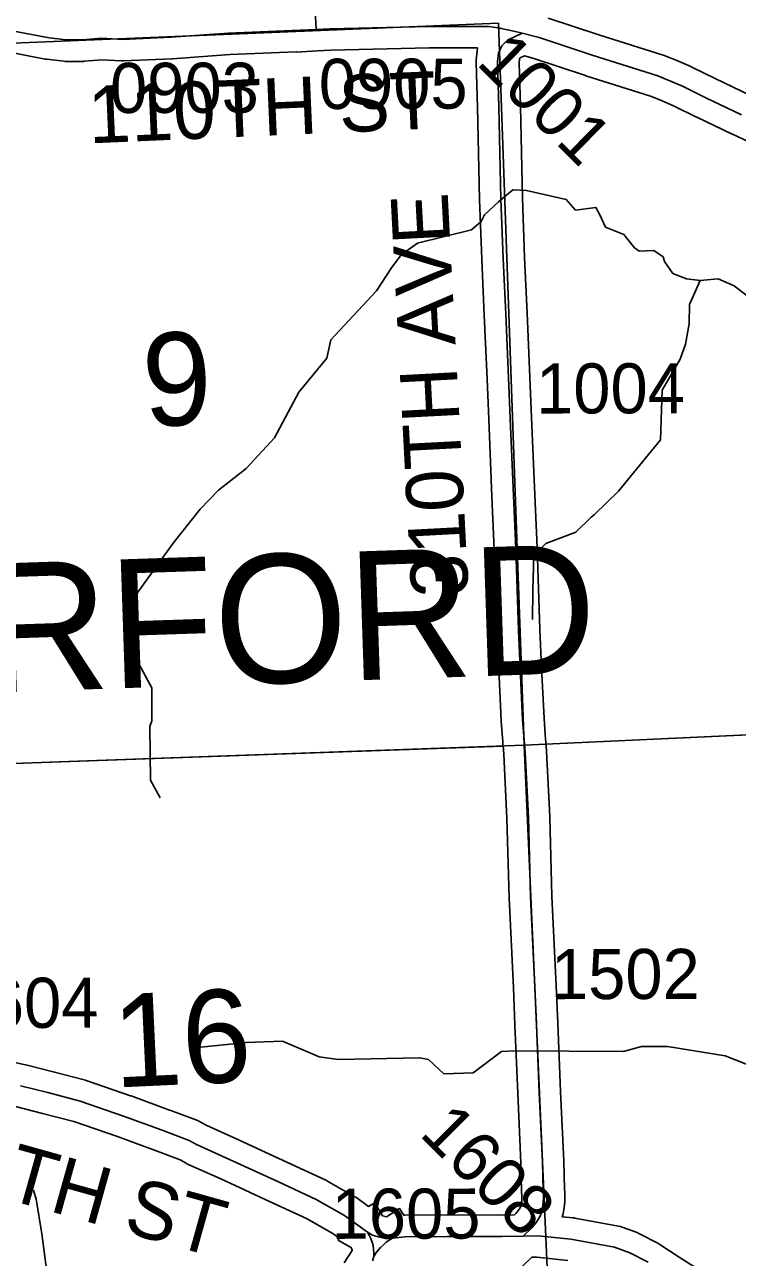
# Model space of a CAD drawing. Extents: x 128.7 to 185.5, y -21.4 to 12.6.
# Drawn here: x 154.114 to 155.111, y 2.27 to 3.993 of the extents above; entities that cross this region are included whole.
import ezdxf

# ---------------------------------------------------------------- set-up
doc = ezdxf.new("R2010")
doc.units = 0
for name, color, linetype in [('tdCoHydroRiver', 7, 'Continuous'), ('tdCoSecRdNmbr', 7, 'Continuous'), ('tdCoSecRdTxt', 7, 'Continuous'), ('tdCoSecRteBand', 7, 'Continuous'), ('tdCoSecRteCL', 7, 'Continuous'), ('tdCoSectLine', 7, 'Continuous'), ('tdCoSectLinePart', 7, 'Continuous'), ('tdCoSectNmbr', 7, 'Continuous'), ('tdCoSurfGravel', 7, 'Continuous'), ('tdCoTwpNameTxt', 7, 'Continuous')]:
    doc.layers.add(name, color=color, linetype=linetype)

msp = doc.modelspace()

# ---------------------------------------------------------------- linework, layer by layer
at = {"layer": 'tdCoHydroRiver'}
for points in [[(154.303, 2.9124), (154.2896, 2.9374), (154.2886, 3.0123), (154.2915, 3.0203), (154.2916, 3.0665), (154.2597, 3.1244), (154.2552, 3.1625), (154.2638, 3.1883), (154.3212, 3.2683), (154.359, 3.3161), (154.3849, 3.3426), (154.4234, 3.3729), (154.4629, 3.4159), (154.497, 3.4794), (154.5365, 3.5272), (154.5419, 3.5526), (154.5479, 3.5591), (154.6057, 3.6212), (154.6267, 3.6535), (154.6403, 3.6714), (154.6633, 3.688), (154.7385, 3.7065), (154.7523, 3.718), (154.7567, 3.7276), (154.7765, 3.7457), (154.7965, 3.7622), (154.8155, 3.7613), (154.8712, 3.7491), (154.8843, 3.7338), (154.9126, 3.7379), (154.9177, 3.7286), (154.9262, 3.71), (154.9518, 3.6999), (154.9667, 3.6814), (154.9732, 3.6769), (154.9937, 3.6777), (155.0066, 3.6687), (155.0084, 3.6624), (155.0201, 3.6455), (155.0393, 3.6382), (155.0583, 3.6358), (155.0835, 3.6382), (155.106, 3.628), (155.1612, 3.5858)], [(155.0583, 3.6358), (155.0438, 3.6021), (155.0431, 3.5752), (155.0378, 3.5466), (155.0307, 3.5258), (155.0054, 3.4823), (155.0031, 3.4128), (154.9441, 3.3412), (154.9105, 3.3084), (154.9059, 3.3051), (154.8846, 3.2838), (154.8425, 3.2681), (154.8257, 3.2517), (154.8243, 3.2027), (154.8242, 3.1617)], [(154.3514, 2.5633), (154.4237, 2.5706), (154.4742, 2.5724), (154.5255, 2.5506), (154.5524, 2.5468), (154.666, 2.5493), (154.6787, 2.5466), (154.6999, 2.5268), (154.7409, 2.5283), (154.7808, 2.5581), (154.7998, 2.5588), (154.9513, 2.5579), (154.9763, 2.5652), (155.0126, 2.5649), (155.0935, 2.552), (155.1896, 2.5144)], [(154.1262, 2.3643), (154.1298, 2.3518), (154.1377, 2.3032), (154.1505, 2.2074)]]:
    msp.add_lwpolyline(points, dxfattribs=at)
at = {"layer": 'tdCoSecRteBand'}
for points in [[(154.846, 4.0025), (154.9168, 3.9791), (155.0083, 3.9503), (155.0095, 3.9499), (155.0106, 3.9494), (155.0251, 3.9435), (155.0255, 3.9434), (155.0259, 3.9432), (155.0456, 3.9346), (155.0461, 3.9344), (155.0467, 3.9341), (155.0796, 3.9181), (155.129, 3.8945)], [(154.6196, 2.3271), (154.6379, 2.3385), (154.6438, 2.329), (154.644, 2.329), (154.6455, 2.3291), (154.7044, 2.3296), (154.7046, 2.3296), (154.7048, 2.3296), (154.7806, 2.3293), (154.799, 2.3298), (154.8008, 2.3314), (154.8045, 2.3364), (154.8072, 2.3403), (154.8072, 2.3405), (154.8081, 2.3438), (154.8087, 2.3471), (154.8091, 2.3504), (154.8093, 2.3538), (154.8092, 2.3572), (154.8088, 2.3616), (154.8088, 2.3624), (154.8088, 2.3633), (154.8078, 2.4025), (154.8033, 2.4996), (154.8033, 2.4996), (154.8033, 2.4997), (154.7994, 2.5949), (154.7972, 2.6471), (154.7913, 2.7728), (154.7913, 2.7731), (154.7912, 2.7734), (154.7883, 2.8838), (154.7839, 2.9735), (154.7828, 2.9851), (154.7827, 2.9859), (154.7826, 2.9866), (154.7824, 2.992), (154.7821, 2.9964), (154.7802, 3.0196), (154.7802, 3.0201), (154.7802, 3.0206), (154.7767, 3.0918), (154.7767, 3.092), (154.7767, 3.0921), (154.7745, 3.1456), (154.7745, 3.1457), (154.7745, 3.1458), (154.7705, 3.2596), (154.7673, 3.3337), (154.7627, 3.4417), (154.7627, 3.4417), (154.7627, 3.4418), (154.7604, 3.4982), (154.7565, 3.5874), (154.753, 3.6651), (154.753, 3.6652), (154.753, 3.6653), (154.7498, 3.7489), (154.7498, 3.7491), (154.7498, 3.7494), (154.7471, 3.8777), (154.7451, 3.9402), (154.7451, 3.9422), (154.7453, 3.9441), (154.7465, 3.9564), (154.7469, 3.9608), (154.7415, 3.9609), (154.6793, 3.9607), (154.5421, 3.9575), (154.5231, 3.9567), (154.4934, 3.955), (154.4934, 3.9554), (154.4007, 3.9514), (154.3203, 3.9457), (154.3199, 3.9457), (154.3195, 3.9457), (154.2516, 3.9427), (154.2502, 3.9427), (154.2488, 3.9427), (154.2222, 3.9441), (154.1971, 3.9421), (154.1958, 3.942), (154.1946, 3.942), (154.1719, 3.942), (154.1702, 3.942), (154.1685, 3.9421), (154.1446, 3.9449), (154.1434, 3.945), (154.1422, 3.9452), (154.0855, 3.9563)], [(155.1353, 3.8254), (155.1035, 3.8402), (155.1034, 3.8403), (155.1032, 3.8403), (155.0537, 3.864), (155.0536, 3.864), (155.0535, 3.8641), (155.021, 3.8799), (155.0022, 3.8881), (154.9891, 3.8934), (154.8985, 3.9219), (154.8983, 3.922), (154.8981, 3.922), (154.8246, 3.9464), (154.8126, 3.9495), (154.8068, 3.9467), (154.806, 3.9459), (154.8057, 3.9451), (154.8052, 3.9401), (154.8071, 3.8794), (154.8071, 3.8793), (154.8071, 3.8791), (154.8098, 3.7509), (154.813, 3.6677), (154.8164, 3.5901), (154.8164, 3.5901), (154.8164, 3.5901), (154.8204, 3.5008), (154.8204, 3.5007), (154.8204, 3.5006), (154.8226, 3.4442), (154.8273, 3.3363), (154.8273, 3.3363), (154.8273, 3.3363), (154.8305, 3.262), (154.8305, 3.2619), (154.8305, 3.2618), (154.8344, 3.148), (154.8367, 3.0946), (154.8401, 3.0239), (154.8419, 3.001), (154.8419, 3.0007), (154.8419, 3.0005), (154.8423, 2.9957), (154.8423, 2.9955), (154.8423, 2.9952), (154.8425, 2.9903), (154.8437, 2.9786), (154.8438, 2.9779), (154.8438, 2.9771), (154.8482, 2.8864), (154.8483, 2.8861), (154.8483, 2.8857), (154.8512, 2.7753), (154.8571, 2.6498), (154.8571, 2.6498), (154.8571, 2.6497), (154.8593, 2.5974), (154.8593, 2.5974), (154.8593, 2.5974), (154.8633, 2.5023), (154.8677, 2.4049), (154.8677, 2.4046), (154.8677, 2.4043), (154.8687, 2.3657), (154.8691, 2.3612), (154.8692, 2.3602), (154.8692, 2.3592), (154.8693, 2.3538), (154.8693, 2.3528), (154.8692, 2.3518), (154.869, 2.3464), (154.8689, 2.3453), (154.8688, 2.3443), (154.8682, 2.339), (154.868, 2.338), (154.8679, 2.337), (154.8669, 2.3317), (154.8667, 2.3307), (154.8664, 2.3297), (154.8657, 2.3271), (154.881, 2.3254), (154.8821, 2.3253), (154.8833, 2.3251), (154.9444, 2.3138), (154.9469, 2.3133), (154.9492, 2.3124), (154.9702, 2.3048), (154.972, 2.3041), (154.9737, 2.3032), (154.9994, 2.2899), (155.0008, 2.2892), (155.0022, 2.2883), (155.0292, 2.2703), (155.0498, 2.2574)], [(154.0632, 2.551), (154.1145, 2.5394), (154.1148, 2.5393), (154.1152, 2.5392), (154.1534, 2.5296), (154.1536, 2.5296), (154.1537, 2.5296), (154.1988, 2.5177), (154.1999, 2.5174), (154.201, 2.5171), (154.2619, 2.4961), (154.2622, 2.496), (154.2625, 2.4959), (154.3162, 2.4762), (154.3164, 2.4761), (154.3165, 2.4761), (154.3543, 2.4618), (154.3562, 2.461), (154.358, 2.46), (154.3674, 2.4549), (154.4127, 2.4344), (154.4128, 2.4344), (154.4129, 2.4343), (154.4812, 2.403), (154.4812, 2.403), (154.4813, 2.403), (154.534, 2.3786), (154.5352, 2.378), (154.5363, 2.3774), (154.5757, 2.355), (154.5771, 2.3542), (154.5783, 2.3533), (154.5948, 2.3415), (154.6033, 2.3466), (154.6142, 2.3285), (154.6162, 2.3279), (154.6196, 2.3271)], [(154.5605, 2.2628), (154.5717, 2.28), (154.5716, 2.2805), (154.571, 2.2827), (154.5707, 2.2837), (154.5521, 2.2943), (154.5537, 2.2971), (154.5447, 2.3036), (154.5077, 2.3246), (154.4561, 2.3485), (154.3879, 2.3798), (154.3416, 2.4007), (154.3406, 2.4012), (154.3396, 2.4017), (154.3311, 2.4064), (154.2954, 2.4199), (154.2421, 2.4395), (154.1825, 2.46), (154.1386, 2.4715), (154.1009, 2.481)], [(154.8735, 2.2659), (154.8302, 2.2705), (154.8231, 2.2703), (154.8094, 2.2576)]]:
    msp.add_lwpolyline(points, dxfattribs=at)
at = {"layer": 'tdCoSecRteCL'}
for points in [[(154.5216, 3.9867), (154.5162, 4.0833)], [(154.0913, 3.9858), (154.148, 3.9747), (154.1719, 3.972), (154.1946, 3.972), (154.2217, 3.9742), (154.2503, 3.9727), (154.3182, 3.9757), (154.399, 3.9813), (154.5216, 3.9867)], [(154.5216, 3.9867), (154.5411, 3.9875), (154.6789, 3.9907), (154.7418, 3.9909), (154.763, 3.9905), (154.7786, 3.9882), (154.7803, 3.988), (154.7978, 3.9843), (154.8095, 3.9813)], [(154.811, 2.3), (154.8232, 2.3113), (154.8289, 2.319), (154.8343, 2.3268), (154.836, 2.332), (154.8374, 2.3372), (154.8384, 2.3425), (154.839, 2.3479), (154.8393, 2.3533), (154.8392, 2.3587), (154.8387, 2.3641), (154.8378, 2.4035), (154.8333, 2.5009), (154.8294, 2.5961), (154.8272, 2.6484), (154.8212, 2.7742), (154.8183, 2.8849), (154.8138, 2.9757), (154.8126, 2.9881), (154.8123, 2.9937), (154.812, 2.9986), (154.8101, 3.022), (154.8067, 3.0933), (154.8045, 3.1468), (154.8005, 3.2607), (154.7973, 3.335), (154.7926, 3.443), (154.7904, 3.4995), (154.7865, 3.5887), (154.783, 3.6664), (154.7798, 3.75), (154.7771, 3.8785), (154.7751, 3.9411), (154.7764, 3.9535), (154.7813, 3.9636), (154.7892, 3.9715), (154.8095, 3.9813)], [(154.8095, 3.9813), (154.8331, 3.9752), (154.9075, 3.9505), (154.9993, 3.9217), (155.0138, 3.9157), (155.0336, 3.9071), (155.0666, 3.8911), (155.1162, 3.8674)], [(154.1079, 2.5102), (154.1461, 2.5005), (154.1912, 2.4887), (154.2521, 2.4677), (154.3059, 2.448), (154.3436, 2.4337), (154.354, 2.428), (154.4004, 2.4071), (154.4687, 2.3758), (154.5214, 2.3513), (154.5609, 2.3289), (154.5799, 2.3153), (154.5931, 2.3054)], [(154.602, 2.2715), (154.6021, 2.2766), (154.6018, 2.2817), (154.601, 2.2867), (154.5997, 2.2917), (154.5979, 2.2965), (154.5957, 2.3011), (154.5931, 2.3054)], [(154.5931, 2.3054), (154.6004, 2.3013), (154.6087, 2.2988), (154.6179, 2.2968), (154.6282, 2.2972)], [(154.6282, 2.2972), (154.6237, 2.2944), (154.6194, 2.2913), (154.6154, 2.2878), (154.6116, 2.2841), (154.6081, 2.2802), (154.6049, 2.276), (154.602, 2.2715)], [(154.6282, 2.2972), (154.6457, 2.2991), (154.7047, 2.2996), (154.7809, 2.2993), (154.811, 2.3)], [(154.811, 2.3), (154.8314, 2.3005), (154.8778, 2.2956), (154.9389, 2.2843), (154.9599, 2.2766), (154.9856, 2.2633)], [(154.6004, 2.2654), (154.602, 2.2715)]]:
    msp.add_lwpolyline(points, dxfattribs=at)
at = {"layer": 'tdCoSectLine'}
for points in [[(153.7687, 3.9538), (154.7765, 3.9956)], [(154.7765, 3.9956), (154.8124, 2.986)], [(154.8124, 2.986), (155.8205, 3.0327)], [(153.8114, 2.9501), (154.8124, 2.986)], [(154.8124, 2.986), (154.8563, 1.9916)]]:
    msp.add_lwpolyline(points, dxfattribs=at)
at = {"layer": 'tdCoSectLinePart'}
for points in [[(154.8422, 2.9874), (155.8147, 3.0324)], [(153.9525, 2.9552), (154.7823, 2.9849)]]:
    msp.add_lwpolyline(points, dxfattribs=at)
at = {"layer": 'tdCoSurfGravel'}
for points in [[(154.5216, 3.9867), (154.5162, 4.0833)], [(154.0913, 3.9858), (154.148, 3.9747), (154.1719, 3.972), (154.1946, 3.972), (154.2217, 3.9742), (154.2503, 3.9727), (154.3182, 3.9757), (154.399, 3.9813), (154.5216, 3.9867), (154.5411, 3.9875), (154.6789, 3.9907), (154.7418, 3.9909), (154.763, 3.9905), (154.7786, 3.9882)], [(154.811, 2.3), (154.8232, 2.3113), (154.8289, 2.319), (154.8343, 2.3268), (154.836, 2.332), (154.8374, 2.3372), (154.8384, 2.3425), (154.839, 2.3479), (154.8393, 2.3533), (154.8392, 2.3587), (154.8387, 2.3641), (154.8378, 2.4035), (154.8333, 2.5009), (154.8294, 2.5961), (154.8272, 2.6484), (154.8212, 2.7742), (154.8183, 2.8849), (154.8138, 2.9757), (154.8126, 2.9881), (154.8123, 2.9937), (154.812, 2.9986), (154.8101, 3.022), (154.8067, 3.0933), (154.8045, 3.1468), (154.8005, 3.2607), (154.7973, 3.335), (154.7926, 3.443), (154.7904, 3.4995), (154.7865, 3.5887), (154.783, 3.6664), (154.7798, 3.75), (154.7771, 3.8785), (154.7751, 3.9411), (154.7764, 3.9535), (154.7813, 3.9636), (154.7892, 3.9715), (154.8095, 3.9813)], [(154.7786, 3.9882), (154.7803, 3.988), (154.7978, 3.9843), (154.8095, 3.9813)], [(154.8095, 3.9813), (154.8331, 3.9752), (154.9075, 3.9505), (154.9993, 3.9217), (155.0138, 3.9157), (155.0336, 3.9071), (155.0666, 3.8911), (155.1162, 3.8674)], [(154.1079, 2.5102), (154.1461, 2.5005), (154.1912, 2.4887), (154.2521, 2.4677), (154.3059, 2.448), (154.3436, 2.4337), (154.354, 2.428), (154.4004, 2.4071), (154.4687, 2.3758), (154.5214, 2.3513), (154.5609, 2.3289), (154.5799, 2.3153), (154.5931, 2.3054), (154.6004, 2.3013), (154.6087, 2.2988), (154.6179, 2.2968), (154.6282, 2.2972), (154.6457, 2.2991), (154.7047, 2.2996), (154.7809, 2.2993), (154.811, 2.3), (154.8314, 2.3005), (154.8778, 2.2956), (154.9389, 2.2843), (154.9599, 2.2766), (154.9856, 2.2633)], [(154.6004, 2.2654), (154.602, 2.2715), (154.6021, 2.2766), (154.6018, 2.2817), (154.601, 2.2867), (154.5997, 2.2917), (154.5979, 2.2965), (154.5957, 2.3011), (154.5931, 2.3054)], [(154.6282, 2.2972), (154.6237, 2.2944), (154.6194, 2.2913), (154.6154, 2.2878), (154.6116, 2.2841), (154.6081, 2.2802), (154.6049, 2.276), (154.602, 2.2715)]]:
    msp.add_lwpolyline(points, dxfattribs=at)

# ---------------------------------------------------------------- texts
at = {"layer": 'tdCoSecRdNmbr'}
for s, rotation, p in [('1001', 315.1165, (154.7438, 3.9386)), ('0905', 0.1167, (154.5251, 3.8755)), ('0903', 0.1167, (154.2331, 3.8698)), ('1004', 0.1169, (154.829, 3.4497)), ('1502', 0.1169, (154.8498, 2.6311)), ('1604', 0.1171, (154.0087, 2.5908)), ('1608', 315.1163, (154.6641, 2.4418)), ('1605', 0.1167, (154.543, 2.2961))]:
    msp.add_text(s, height=0.07, rotation=rotation, dxfattribs=at).set_placement(p)
at = {"layer": 'tdCoSecRdTxt'}
for s, rotation, p in [('110TH ST', 2.4838, (154.204, 3.8273)), ('310TH AVE', 93, (154.7348, 3.1956)), ('128TH ST', 344.3603, (153.9114, 2.4011))]:
    msp.add_text(s, height=0.08, rotation=rotation, dxfattribs=at).set_placement(p)
at = {"layer": 'tdCoSectNmbr'}
for s, rotation, p in [('9', 2.6695, (154.2814, 3.431)), ('16', 2.6696, (154.2397, 2.5075))]:
    msp.add_text(s, height=0.13, rotation=rotation, dxfattribs=at).set_placement(p)
at = {"layer": 'tdCoTwpNameTxt'}
msp.add_text('WATERFORD', height=0.18, rotation=1.9167, dxfattribs=at).set_placement((153.3657, 3.0362))

doc.saveas('drawing.dxf')
